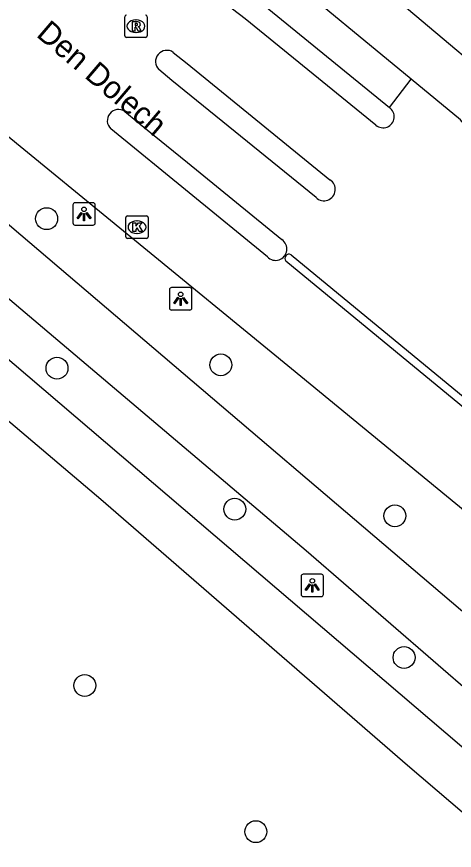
# Model space of a CAD drawing. Extents: x 161477 to 163040, y 383680 to 384868.
# Drawn here: x 161706.03 to 161725.54, y 384500.08 to 384537.26 of the extents above; entities that cross this region are included whole.
import ezdxf

# ---------------------------------------------------------------- set-up
doc = ezdxf.new("R2010")
doc.units = 0
for name, color, linetype in [('IMGEO_Boom', 7, 'Continuous'), ('IMGEO_Fietspad_gesloten', 7, 'Continuous'), ('IMGEO_Kolk', 7, 'Continuous'), ('IMGEO_Lichtpunt', 7, 'Continuous'), ('IMGEO_Openbare_ruimte_label', 7, 'Continuous'), ('IMGEO_Rijbaan_lokaal_gesloten', 7, 'Continuous'), ('IMGEO_Rioolput', 7, 'Continuous'), ('IMGEO_Voetpad_open', 7, 'Continuous')]:
    doc.layers.add(name, color=color, linetype=linetype)

msp = doc.modelspace()

# ---------------------------------------------------------------- linework, layer by layer
at = {"layer": 'IMGEO_Boom'}
for centre in [(161707.364, 384528.249), (161707.826, 384521.581), (161715.13, 384521.73), (161715.753, 384515.295), (161722.89, 384514.999), (161723.301, 384508.681), (161709.066, 384507.434), (161716.69, 384500.914)]:
    msp.add_circle(centre, 0.489, dxfattribs=at)
at = {"layer": 'IMGEO_Fietspad_gesloten'}
for points in [[(161742.471, 384493.27), (161738.494, 384496.491), (161732.151, 384501.995), (161718.936, 384513.436), (161679.396, 384546.949)], [(161723.613, 384534.474), (161717.624, 384539.425)], [(161716.468, 384538.263), (161722.646, 384533.207)], [(161698.057, 384534.466), (161738.175, 384500.28), (161743.793, 384495.549), (161744.856, 384494.9), (161745.876, 384494.553)]]:
    msp.add_lwpolyline(points, dxfattribs=at)
at = {"layer": 'IMGEO_Kolk'}
for p, q in [((161710.893, 384527.446), (161710.893, 384528.298)), ((161710.968, 384528.372), (161711.82, 384528.372)), ((161711.894, 384528.298), (161711.894, 384527.446)), ((161711.381, 384528.152), (161711.406, 384528.152)), ((161711.404, 384527.592), (161711.379, 384527.592)), ((161711.82, 384527.372), (161710.968, 384527.372))]:
    msp.add_line(p, q, dxfattribs=at)
for points in [[(161710.893, 384527.446), (161710.893, 384528.298)], [(161710.968, 384528.372), (161711.82, 384528.372)], [(161711.894, 384528.298), (161711.894, 384527.446)], [(161711.214, 384528.072), (161711.337, 384528.072), (161711.337, 384527.921), (161711.467, 384528.072), (161711.631, 384528.072), (161711.485, 384527.921), (161711.638, 384527.672), (161711.486, 384527.672), (161711.401, 384527.836), (161711.337, 384527.769), (161711.337, 384527.672), (161711.214, 384527.672), (161711.214, 384528.072)], [(161711.82, 384527.372), (161710.968, 384527.372)]]:
    msp.add_lwpolyline(points, dxfattribs=at)
for centre, start, end in [((161710.97, 384528.296), 91.552, 178.448), ((161710.97, 384528.296), 91.552, 178.448), ((161711.818, 384528.296), 1.552, 88.448), ((161711.818, 384528.296), 1.552, 88.448), ((161710.97, 384527.448), 181.552, 268.448), ((161710.97, 384527.448), 181.552, 268.448), ((161711.818, 384527.448), 271.552, 358.448), ((161711.818, 384527.448), 271.552, 358.448)]:
    msp.add_arc(centre, 0.0765, start, end, dxfattribs=at)
for centre, major_axis, ratio, start_param, end_param in [((161711.38, 384527.872), (-0.387, 0.002), 0.722429, 4.712389, 7.853982), ((161711.405, 384527.872), (-0.39, 0.002), 0.717154, 1.570796, 4.712389)]:
    msp.add_ellipse(centre, major_axis=major_axis, ratio=ratio, start_param=start_param, end_param=end_param, dxfattribs=at)
at = {"layer": 'IMGEO_Lichtpunt'}
for p, q in [((161708.534, 384528.867), (161708.534, 384528.06)), ((161708.534, 384528.867), (161708.534, 384528.06)), ((161709.436, 384528.962), (161708.628, 384528.962)), ((161709.436, 384528.962), (161708.628, 384528.962)), ((161709.53, 384528.06), (161709.53, 384528.867)), ((161709.53, 384528.06), (161709.53, 384528.867)), ((161708.628, 384527.966), (161709.436, 384527.966)), ((161708.628, 384527.966), (161709.436, 384527.966)), ((161712.842, 384525.079), (161712.842, 384524.272)), ((161712.842, 384525.079), (161712.842, 384524.272)), ((161713.744, 384525.174), (161712.936, 384525.174)), ((161713.744, 384525.174), (161712.936, 384525.174)), ((161713.838, 384524.272), (161713.838, 384525.079)), ((161713.838, 384524.272), (161713.838, 384525.079)), ((161712.936, 384524.178), (161713.744, 384524.178)), ((161712.936, 384524.178), (161713.744, 384524.178)), ((161718.71, 384512.301), (161718.71, 384511.494)), ((161718.71, 384512.301), (161718.71, 384511.494)), ((161719.612, 384512.396), (161718.804, 384512.396)), ((161719.612, 384512.396), (161718.804, 384512.396)), ((161719.706, 384511.494), (161719.706, 384512.301)), ((161719.706, 384511.494), (161719.706, 384512.301)), ((161718.804, 384511.4), (161719.612, 384511.4)), ((161718.804, 384511.4), (161719.612, 384511.4))]:
    msp.add_line(p, q, dxfattribs=at)
for points in [[(161708.908, 384528.531), (161708.947, 384528.503), (161708.759, 384528.241), (161708.721, 384528.268), (161708.908, 384528.531)], [(161709.01, 384528.483), (161709.057, 384528.483), (161709.057, 384528.161), (161709.01, 384528.161), (161709.01, 384528.483)], [(161709.12, 384528.503), (161709.158, 384528.53), (161709.345, 384528.268), (161709.306, 384528.24), (161709.12, 384528.503)], [(161713.216, 384524.743), (161713.255, 384524.715), (161713.067, 384524.453), (161713.029, 384524.48), (161713.216, 384524.743)], [(161713.318, 384524.695), (161713.365, 384524.695), (161713.365, 384524.373), (161713.318, 384524.373), (161713.318, 384524.695)], [(161713.428, 384524.715), (161713.466, 384524.742), (161713.653, 384524.48), (161713.614, 384524.452), (161713.428, 384524.715)], [(161719.084, 384511.965), (161719.123, 384511.937), (161718.935, 384511.675), (161718.897, 384511.702), (161719.084, 384511.965)], [(161719.296, 384511.937), (161719.334, 384511.964), (161719.521, 384511.702), (161719.482, 384511.674), (161719.296, 384511.937)], [(161719.186, 384511.917), (161719.233, 384511.917), (161719.233, 384511.595), (161719.186, 384511.595), (161719.186, 384511.917)]]:
    msp.add_lwpolyline(points, dxfattribs=at)
for centre in [(161709.033, 384528.665), (161713.341, 384524.877), (161719.209, 384512.099)]:
    msp.add_circle(centre, 0.0994, dxfattribs=at)
for centre, start, end in [((161708.628, 384528.867), 90, 180), ((161708.628, 384528.867), 90, 180), ((161709.436, 384528.867), 0, 90), ((161709.436, 384528.867), 0, 90), ((161708.628, 384528.06), 180, 270), ((161708.628, 384528.06), 180, 270), ((161709.436, 384528.06), 270, 0), ((161709.436, 384528.06), 270, 360), ((161712.936, 384525.079), 90, 180), ((161712.936, 384525.079), 90, 180), ((161713.744, 384525.079), 0, 90), ((161713.744, 384525.079), 0, 90), ((161712.936, 384524.272), 180, 270), ((161712.936, 384524.272), 180, 270), ((161713.744, 384524.272), 270, 0), ((161713.744, 384524.272), 270, 360), ((161718.804, 384512.301), 90, 180), ((161718.804, 384512.301), 90, 180), ((161719.612, 384512.301), 0, 90), ((161719.612, 384512.301), 0, 90), ((161718.804, 384511.494), 180, 270), ((161718.804, 384511.494), 180, 270), ((161719.612, 384511.494), 270, 0), ((161719.612, 384511.494), 270, 360)]:
    msp.add_arc(centre, 0.0946, start, end, dxfattribs=at)
at = {"layer": 'IMGEO_Rijbaan_lokaal_gesloten'}
for points in [[(161722.044, 384532.421), (161716.216, 384537.169), (161711.444, 384540.818), (161704.786, 384545.311), (161698.747, 384550.205)], [(161699.909, 384536.614), (161710.962, 384527.577), (161718.281, 384521.57), (161728.362, 384513.296), (161736.359, 384506.763), (161744.99, 384499.712), (161748.886, 384496.485), (161751.746, 384494.05)], [(161713.011, 384535.666), (161713.624, 384535.169), (161719.996, 384529.987)], [(161712.954, 384534.417), (161712.364, 384534.895)], [(161719.376, 384529.19), (161712.954, 384534.417)], [(161722.646, 384533.207), (161723.613, 384534.474)], [(161726.09, 384532.33), (161725.811, 384532.656), (161723.613, 384534.474)], [(161710.855, 384533.023), (161711.435, 384532.549), (161711.532, 384532.47), (161713.639, 384530.75)], [(161717.208, 384526.545), (161710.231, 384532.253)], [(161713.639, 384530.75), (161717.85, 384527.315)], [(161718.26, 384526.644), (161733.182, 384514.341), (161736.308, 384511.837), (161739.469, 384509.368), (161756.636, 384495.993)], [(161756.636, 384495.993), (161756.418, 384495.733), (161739.259, 384509.1), (161736.098, 384511.571), (161732.954, 384514.063), (161718.034, 384526.362)]]:
    msp.add_lwpolyline(points, dxfattribs=at)
for centre, radius, start, end in [((161712.723, 384535.251), 0.505, 55.2503, 224.7449), ((161710.565, 384532.62), 0.496, 54.2569, 227.7012), ((161722.366, 384532.798), 0.496, 229.4221, 55.6807), ((161719.726, 384529.557), 0.507, 226.3478, 57.8922), ((161717.57, 384526.896), 0.504, 224.091, 56.2686), ((161718.17, 384526.485), 0.183, 60.4706, 222.1107)]:
    msp.add_arc(centre, radius, start, end, dxfattribs=at)
at = {"layer": 'IMGEO_Rioolput'}
for p, q in [((161710.846, 384536.406), (161710.846, 384537.258)), ((161711.847, 384537.258), (161711.847, 384536.406)), ((161711.334, 384537.112), (161711.359, 384537.112)), ((161711.357, 384536.552), (161711.332, 384536.552)), ((161711.773, 384536.332), (161710.921, 384536.332))]:
    msp.add_line(p, q, dxfattribs=at)
for points in [[(161710.846, 384536.406), (161710.846, 384537.258)], [(161711.847, 384537.258), (161711.847, 384536.406)], [(161711.435, 384537.03), (161711.183, 384537.032), (161711.183, 384536.632)], [(161711.361, 384536.951), (161711.307, 384536.951), (161711.307, 384536.87)], [(161711.307, 384536.87), (161711.359, 384536.87)], [(161711.183, 384536.632), (161711.307, 384536.632), (161711.307, 384536.794), (161711.318, 384536.794)], [(161711.365, 384536.765), (161711.436, 384536.632), (161711.576, 384536.632), (161711.511, 384536.758)], [(161711.773, 384536.332), (161710.921, 384536.332)]]:
    msp.add_lwpolyline(points, dxfattribs=at)
for centre, radius, start, end in [((161710.923, 384537.256), 0.0765, 91.552, 178.448), ((161710.923, 384537.256), 0.0765, 91.552, 178.448), ((161711.771, 384537.256), 0.0765, 1.552, 88.448), ((161711.771, 384537.256), 0.0765, 1.552, 88.448), ((161711.343, 384537.059), 0.19, 274.7715, 282.9687), ((161711.367, 384536.855), 0.0964, 77.0061, 93.1865), ((161711.381, 384536.912), 0.0378, 276.6634, 79.6772), ((161711.434, 384536.92), 0.109, 350.3612, 89.416), ((161711.432, 384536.92), 0.112, 277.5842, 350.9817), ((161711.317, 384536.741), 0.0533, 26.0293, 88.6989), ((161711.416, 384536.705), 0.108, 29.5134, 73.7905), ((161710.923, 384536.408), 0.0765, 181.552, 268.448), ((161710.923, 384536.408), 0.0765, 181.552, 268.448), ((161711.771, 384536.408), 0.0765, 271.552, 358.448), ((161711.771, 384536.408), 0.0765, 271.552, 358.448)]:
    msp.add_arc(centre, radius, start, end, dxfattribs=at)
for centre, major_axis, ratio, start_param, end_param in [((161711.333, 384536.832), (-0.387, 0.002), 0.722429, 4.712389, 7.853982), ((161711.358, 384536.832), (-0.39, 0.002), 0.717154, 1.570796, 4.712389)]:
    msp.add_ellipse(centre, major_axis=major_axis, ratio=ratio, start_param=start_param, end_param=end_param, dxfattribs=at)
at = {"layer": 'IMGEO_Voetpad_open'}
for points in [[(161692.773, 384563.441), (161758.806, 384507.866), (161760.886, 384500.893)], [(161746.134, 384487.423), (161731.371, 384500), (161681.058, 384542.99), (161677.753, 384545.804)], [(161676.741, 384543.785), (161680.014, 384540.993), (161709.781, 384515.739), (161723.453, 384503.883), (161744.705, 384485.735)]]:
    msp.add_lwpolyline(points, dxfattribs=at)

# ---------------------------------------------------------------- texts
at = {"layer": 'IMGEO_Openbare_ruimte_label'}
msp.add_text('Den Dolech', height=1, rotation=319.5044, dxfattribs=at).set_placement((161706.861, 384536.407))

doc.saveas('drawing.dxf')
